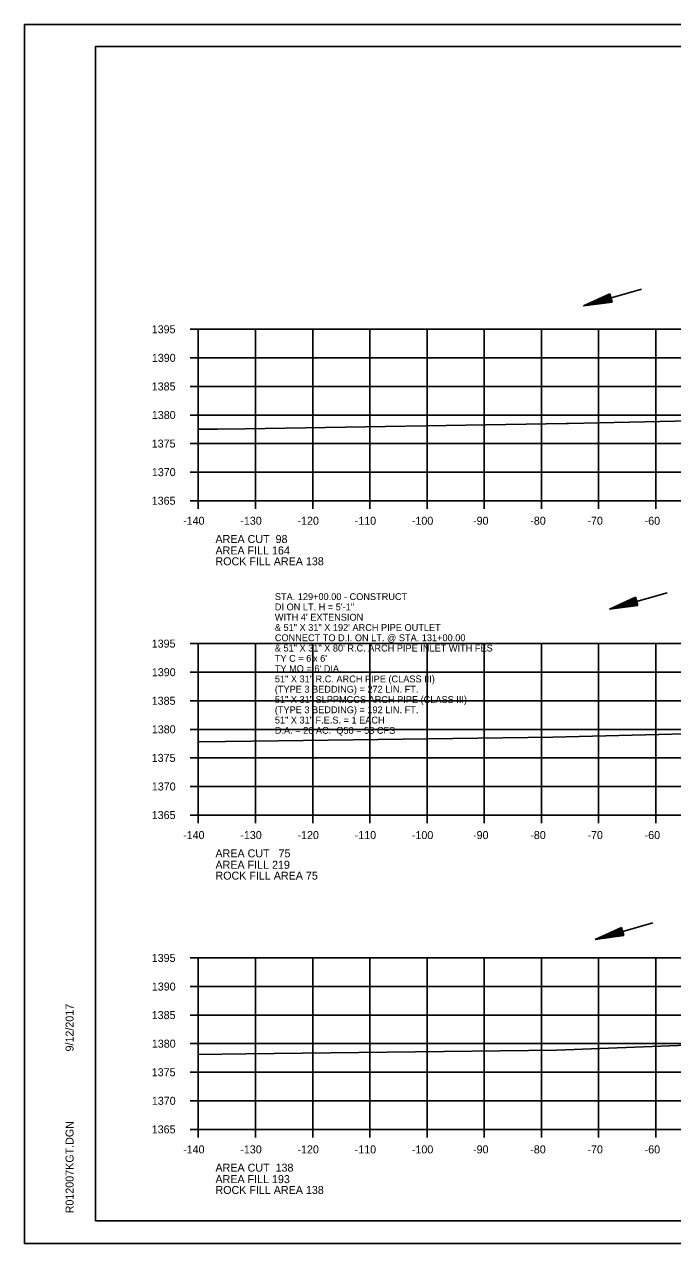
# Model space of a CAD drawing. Extents: x 1374311 to 1383814, y 384102 to 406278.
# Drawn here: x 1381458.2 to 1381571.6, y 387098 to 387311.3 of the extents above; entities that cross this region are included whole.
import ezdxf

# ---------------------------------------------------------------- set-up
doc = ezdxf.new("R2010")
doc.units = 0
for name, color, linetype in [('R_Axis', 7, 'Continuous'), ('R_Axis Annot', 7, 'Continuous'), ('R_Border', 7, 'Continuous'), ('R_Draft', 7, 'Continuous'), ('R_Exist Surface', 7, 'Continuous'), ('R_Grid', 7, 'Continuous'), ('R_No Plot', 7, 'Continuous'), ('R_Water', 7, 'Continuous'), ('R_Water Annot', 7, 'Continuous')]:
    doc.layers.add(name, color=color, linetype=linetype)

msp = doc.modelspace()

# ---------------------------------------------------------------- linework, layer by layer
at = {"layer": 'R_Axis'}
for p, q in [((1381487.26, 387257.98), (1381488.66, 387257.98)), ((1381488.66, 387227.98), (1381488.66, 387257.98)), ((1381487.26, 387252.98), (1381488.66, 387252.98)), ((1381487.26, 387247.98), (1381488.66, 387247.98)), ((1381487.26, 387242.98), (1381488.66, 387242.98)), ((1381487.26, 387237.98), (1381488.66, 387237.98)), ((1381487.26, 387232.98), (1381488.66, 387232.98)), ((1381487.26, 387227.98), (1381488.66, 387227.98)), ((1381488.66, 387227.98), (1381768.66, 387227.98)), ((1381488.66, 387226.58), (1381488.66, 387227.98)), ((1381498.66, 387226.58), (1381498.66, 387227.98)), ((1381508.66, 387226.58), (1381508.66, 387227.98)), ((1381518.66, 387226.58), (1381518.66, 387227.98)), ((1381528.66, 387226.58), (1381528.66, 387227.98)), ((1381538.66, 387226.58), (1381538.66, 387227.98)), ((1381548.66, 387226.58), (1381548.66, 387227.98)), ((1381558.66, 387226.58), (1381558.66, 387227.98)), ((1381568.66, 387226.58), (1381568.66, 387227.98)), ((1381487.26, 387202.98), (1381488.66, 387202.98)), ((1381488.66, 387172.98), (1381488.66, 387202.98)), ((1381487.26, 387197.98), (1381488.66, 387197.98)), ((1381487.26, 387192.98), (1381488.66, 387192.98)), ((1381487.26, 387187.98), (1381488.66, 387187.98)), ((1381487.26, 387182.98), (1381488.66, 387182.98)), ((1381487.26, 387177.98), (1381488.66, 387177.98)), ((1381487.26, 387172.98), (1381488.66, 387172.98)), ((1381488.66, 387172.98), (1381768.66, 387172.98)), ((1381488.66, 387171.58), (1381488.66, 387172.98)), ((1381498.66, 387171.58), (1381498.66, 387172.98)), ((1381508.66, 387171.58), (1381508.66, 387172.98)), ((1381518.66, 387171.58), (1381518.66, 387172.98)), ((1381528.66, 387171.58), (1381528.66, 387172.98)), ((1381538.66, 387171.58), (1381538.66, 387172.98)), ((1381548.66, 387171.58), (1381548.66, 387172.98)), ((1381558.66, 387171.58), (1381558.66, 387172.98)), ((1381568.66, 387171.58), (1381568.66, 387172.98)), ((1381487.26, 387147.98), (1381488.66, 387147.98)), ((1381488.66, 387117.98), (1381488.66, 387147.98)), ((1381487.26, 387142.98), (1381488.66, 387142.98)), ((1381487.26, 387137.98), (1381488.66, 387137.98)), ((1381487.26, 387132.98), (1381488.66, 387132.98)), ((1381487.26, 387127.98), (1381488.66, 387127.98)), ((1381487.26, 387122.98), (1381488.66, 387122.98)), ((1381487.26, 387117.98), (1381488.66, 387117.98)), ((1381488.66, 387117.98), (1381768.66, 387117.98)), ((1381488.66, 387116.58), (1381488.66, 387117.98)), ((1381498.66, 387116.58), (1381498.66, 387117.98)), ((1381508.66, 387116.58), (1381508.66, 387117.98)), ((1381518.66, 387116.58), (1381518.66, 387117.98)), ((1381528.66, 387116.58), (1381528.66, 387117.98)), ((1381538.66, 387116.58), (1381538.66, 387117.98)), ((1381548.66, 387116.58), (1381548.66, 387117.98)), ((1381558.66, 387116.58), (1381558.66, 387117.98)), ((1381568.66, 387116.58), (1381568.66, 387117.98))]:
    msp.add_line(p, q, dxfattribs=at)
at = {"layer": 'R_Border'}
for p, q in [((1381470.66, 387307.44), (1381786.84, 387307.44)), ((1381470.66, 387101.98), (1381470.66, 387307.44)), ((1381470.66, 387101.98), (1381470.66, 387101.98)), ((1381786.84, 387101.98), (1381470.66, 387101.98))]:
    msp.add_line(p, q, dxfattribs=at)
at = {"layer": 'R_Draft'}
for p, q in [((1381560.63, 387264.19), (1381556.03, 387262.09)), ((1381560.66, 387264.07), (1381556.83, 387262.32)), ((1381560.7, 387263.95), (1381557.66, 387262.56)), ((1381560.73, 387263.83), (1381558.46, 387262.79)), ((1381560.77, 387263.7), (1381559.28, 387263.02)), ((1381560.91, 387263.24), (1381559.28, 387263.02)), ((1381560.8, 387263.58), (1381560.08, 387263.25)), ((1381560.87, 387263.36), (1381560.08, 387263.25)), ((1381560.63, 387264.19), (1381561.04, 387262.75)), ((1381561.04, 387262.75), (1381556.03, 387262.09)), ((1381561.01, 387262.87), (1381556.83, 387262.32)), ((1381560.97, 387262.99), (1381557.66, 387262.56)), ((1381560.94, 387263.11), (1381558.46, 387262.79)), ((1381565.13, 387211.09), (1381560.53, 387208.99)), ((1381565.16, 387210.97), (1381561.33, 387209.22)), ((1381565.2, 387210.85), (1381562.16, 387209.46)), ((1381565.47, 387209.89), (1381562.16, 387209.46)), ((1381565.23, 387210.73), (1381562.96, 387209.69)), ((1381565.44, 387210.01), (1381562.96, 387209.69)), ((1381565.27, 387210.6), (1381563.78, 387209.92)), ((1381565.41, 387210.14), (1381563.78, 387209.92)), ((1381565.31, 387210.48), (1381564.58, 387210.15)), ((1381565.37, 387210.26), (1381564.58, 387210.15)), ((1381565.13, 387211.09), (1381565.54, 387209.65)), ((1381565.54, 387209.65), (1381560.53, 387208.99)), ((1381565.51, 387209.77), (1381561.33, 387209.22)), ((1381562.65, 387153.33), (1381558.05, 387151.23)), ((1381562.68, 387153.21), (1381558.85, 387151.46)), ((1381562.72, 387153.09), (1381559.68, 387151.7)), ((1381562.75, 387152.97), (1381560.48, 387151.93)), ((1381562.79, 387152.85), (1381561.29, 387152.16)), ((1381562.92, 387152.38), (1381561.29, 387152.16)), ((1381562.82, 387152.73), (1381562.1, 387152.39)), ((1381562.89, 387152.5), (1381562.1, 387152.39)), ((1381562.65, 387153.33), (1381563.06, 387151.89)), ((1381563.06, 387151.89), (1381558.05, 387151.23)), ((1381563.03, 387152.01), (1381558.85, 387151.46)), ((1381562.99, 387152.13), (1381559.68, 387151.7)), ((1381562.96, 387152.25), (1381560.48, 387151.93))]:
    msp.add_line(p, q, dxfattribs=at)
at = {"layer": 'R_Exist Surface'}
for points in [[(1381488.66, 387240.51), (1381491.99, 387240.52), (1381496.88, 387240.59), (1381552.97, 387241.47), (1381553.41, 387241.48), (1381585.4, 387242.18)], [(1381488.66, 387185.8), (1381488.8, 387185.8), (1381502.62, 387185.98), (1381550.64, 387186.62), (1381573.79, 387187.22)], [(1381488.66, 387131.11), (1381496.94, 387131.21), (1381551.37, 387131.86), (1381557.35, 387132.06), (1381580.22, 387132.96)]]:
    msp.add_lwpolyline(points, dxfattribs=at)
at = {"layer": 'R_Grid'}
for p, q in [((1381488.66, 387257.98), (1381768.66, 387257.98)), ((1381488.66, 387227.98), (1381488.66, 387257.98)), ((1381498.66, 387227.98), (1381498.66, 387257.98)), ((1381508.66, 387227.98), (1381508.66, 387257.98)), ((1381518.66, 387227.98), (1381518.66, 387257.98)), ((1381528.66, 387227.98), (1381528.66, 387257.98)), ((1381538.66, 387227.98), (1381538.66, 387257.98)), ((1381548.66, 387227.98), (1381548.66, 387257.98)), ((1381558.66, 387227.98), (1381558.66, 387257.98)), ((1381568.66, 387227.98), (1381568.66, 387257.98)), ((1381488.66, 387252.98), (1381768.66, 387252.98)), ((1381488.66, 387247.98), (1381768.66, 387247.98)), ((1381488.66, 387242.98), (1381768.66, 387242.98)), ((1381488.66, 387237.98), (1381768.66, 387237.98)), ((1381488.66, 387232.98), (1381768.66, 387232.98)), ((1381488.66, 387227.98), (1381768.66, 387227.98)), ((1381488.66, 387202.98), (1381768.66, 387202.98)), ((1381488.66, 387172.98), (1381488.66, 387202.98)), ((1381498.66, 387172.98), (1381498.66, 387202.98)), ((1381508.66, 387172.98), (1381508.66, 387202.98)), ((1381518.66, 387172.98), (1381518.66, 387202.98)), ((1381528.66, 387172.98), (1381528.66, 387202.98)), ((1381538.66, 387172.98), (1381538.66, 387202.98)), ((1381548.66, 387172.98), (1381548.66, 387202.98)), ((1381558.66, 387172.98), (1381558.66, 387202.98)), ((1381568.66, 387172.98), (1381568.66, 387202.98)), ((1381488.66, 387197.98), (1381768.66, 387197.98)), ((1381488.66, 387192.98), (1381768.66, 387192.98)), ((1381488.66, 387187.98), (1381768.66, 387187.98)), ((1381488.66, 387182.98), (1381768.66, 387182.98)), ((1381488.66, 387177.98), (1381768.66, 387177.98)), ((1381488.66, 387172.98), (1381768.66, 387172.98)), ((1381488.66, 387147.98), (1381768.66, 387147.98)), ((1381488.66, 387117.98), (1381488.66, 387147.98)), ((1381498.66, 387117.98), (1381498.66, 387147.98)), ((1381508.66, 387117.98), (1381508.66, 387147.98)), ((1381518.66, 387117.98), (1381518.66, 387147.98)), ((1381528.66, 387117.98), (1381528.66, 387147.98)), ((1381538.66, 387117.98), (1381538.66, 387147.98)), ((1381548.66, 387117.98), (1381548.66, 387147.98)), ((1381558.66, 387117.98), (1381558.66, 387147.98)), ((1381568.66, 387117.98), (1381568.66, 387147.98)), ((1381488.66, 387142.98), (1381768.66, 387142.98)), ((1381488.66, 387137.98), (1381768.66, 387137.98)), ((1381488.66, 387132.98), (1381768.66, 387132.98)), ((1381488.66, 387127.98), (1381768.66, 387127.98)), ((1381488.66, 387122.98), (1381768.66, 387122.98)), ((1381488.66, 387117.98), (1381768.66, 387117.98))]:
    msp.add_line(p, q, dxfattribs=at)
at = {"layer": 'R_No Plot'}
for p, q in [((1381458.26, 387311.33), (1381791.59, 387311.33)), ((1381458.26, 387098), (1381791.59, 387098))]:
    msp.add_line(p, q, dxfattribs=at)
for points in [[(1381458.25, 387311.33), (1381791.59, 387311.33), (1381791.59, 387097.99), (1381458.25, 387097.99)], [(1381704.58, 387307.44), (1381704.58, 387297.56), (1381740.31, 387297.56), (1381740.31, 387294.64), (1381763.51, 387294.64), (1381763.51, 387271.42), (1381786.84, 387271.42), (1381786.84, 387101.98), (1381470.66, 387101.98), (1381470.66, 387307.44)]]:
    msp.add_lwpolyline(points, close=True, dxfattribs=at)
at = {"layer": 'R_Water'}
for p, q in [((1381566.13, 387264.99), (1381556.03, 387262.09)), ((1381570.63, 387211.89), (1381560.53, 387208.99)), ((1381568.15, 387154.13), (1381558.05, 387151.23))]:
    msp.add_line(p, q, dxfattribs=at)

# ---------------------------------------------------------------- texts
at = {"layer": 'R_Axis Annot'}
for s, p in [('1395', (1381480.51, 387257.28)), ('1390', (1381480.53, 387252.28)), ('1385', (1381480.51, 387247.28)), ('1380', (1381480.53, 387242.28)), ('1375', (1381480.51, 387237.28)), ('1370', (1381480.53, 387232.28)), ('1365', (1381480.51, 387227.28)), ('-140', (1381486, 387223.78)), ('-130', (1381496, 387223.78)), ('-120', (1381506, 387223.78)), ('-110', (1381516, 387223.78)), ('-100', (1381526, 387223.78)), ('-90', (1381536.7, 387223.78)), ('-80', (1381546.7, 387223.78)), ('-70', (1381556.7, 387223.78)), ('-60', (1381566.7, 387223.78)), ('AREA CUT  98', (1381491.66, 387220.58)), ('AREA FILL 164', (1381491.66, 387218.58)), ('ROCK FILL AREA 138', (1381491.66, 387216.68)), ('1395', (1381480.51, 387202.28)), ('1390', (1381480.53, 387197.28)), ('1385', (1381480.51, 387192.28)), ('1380', (1381480.53, 387187.28)), ('1375', (1381480.51, 387182.28)), ('1370', (1381480.53, 387177.28)), ('1365', (1381480.51, 387172.28)), ('-140', (1381486, 387168.78)), ('-130', (1381496, 387168.78)), ('-120', (1381506, 387168.78)), ('-110', (1381516, 387168.78)), ('-100', (1381526, 387168.78)), ('-90', (1381536.7, 387168.78)), ('-80', (1381546.7, 387168.78)), ('-70', (1381556.7, 387168.78)), ('-60', (1381566.7, 387168.78)), ('AREA CUT   75', (1381491.66, 387165.58)), ('AREA FILL 219', (1381491.66, 387163.58)), ('ROCK FILL AREA 75', (1381491.66, 387161.68)), ('1395', (1381480.51, 387147.28)), ('1390', (1381480.53, 387142.28)), ('1385', (1381480.51, 387137.28)), ('1380', (1381480.53, 387132.28)), ('1375', (1381480.51, 387127.28)), ('1370', (1381480.53, 387122.28)), ('1365', (1381480.51, 387117.28)), ('-140', (1381486, 387113.78)), ('-130', (1381496, 387113.78)), ('-120', (1381506, 387113.78)), ('-110', (1381516, 387113.78)), ('-100', (1381526, 387113.78)), ('-90', (1381536.7, 387113.78)), ('-80', (1381546.7, 387113.78)), ('-70', (1381556.7, 387113.78)), ('-60', (1381566.7, 387113.78)), ('AREA CUT  138', (1381491.66, 387110.58)), ('AREA FILL 193', (1381491.66, 387108.58)), ('ROCK FILL AREA 138', (1381491.66, 387106.68))]:
    msp.add_text(s, height=1.4, dxfattribs=at).set_placement(p)
at = {"layer": 'R_Border'}
for s, p in [('9/12/2017', (1381466.85, 387131.62)), ('R012007KGT.DGN', (1381466.85, 387103.3))]:
    msp.add_text(s, height=1.4, rotation=90, dxfattribs=at).set_placement(p)
at = {"layer": 'R_Water Annot'}
for s, p in [('STA. 129+00.00 - CONSTRUCT', (1381502.04, 387210.6)), ('DI ON LT. H = 5\'-1"', (1381502.04, 387208.8)), ("WITH 4' EXTENSION ", (1381502.04, 387207)), ('& 51" X 31" X 192\' ARCH PIPE OUTLET', (1381502.04, 387205.2)), ('CONNECT TO D.I. ON LT. @ STA. 131+00.00', (1381502.04, 387203.4)), ('& 51" X 31" X 80\' R.C. ARCH PIPE INLET WITH FES', (1381502.04, 387201.6)), ("TY C = 6'x 6'", (1381502.04, 387199.8)), ("TY MO = 6' DIA.", (1381502.04, 387198)), ('51" X 31" R.C. ARCH PIPE (CLASS III)', (1381502.04, 387196.2)), ('(TYPE 3 BEDDING) = 272 LIN. FT.', (1381502.04, 387194.4)), ('51" X 31" SLPPMCCS ARCH PIPE (CLASS III)', (1381502.04, 387192.6)), ('(TYPE 3 BEDDING) = 192 LIN. FT.', (1381502.04, 387190.8)), ('51" X 31" F.E.S. = 1 EACH', (1381502.04, 387189)), ('D.A. = 26 AC.  Q50 = 53 CFS', (1381502.04, 387187.2))]:
    msp.add_text(s, height=1.2, dxfattribs=at).set_placement(p)

doc.saveas('drawing.dxf')
